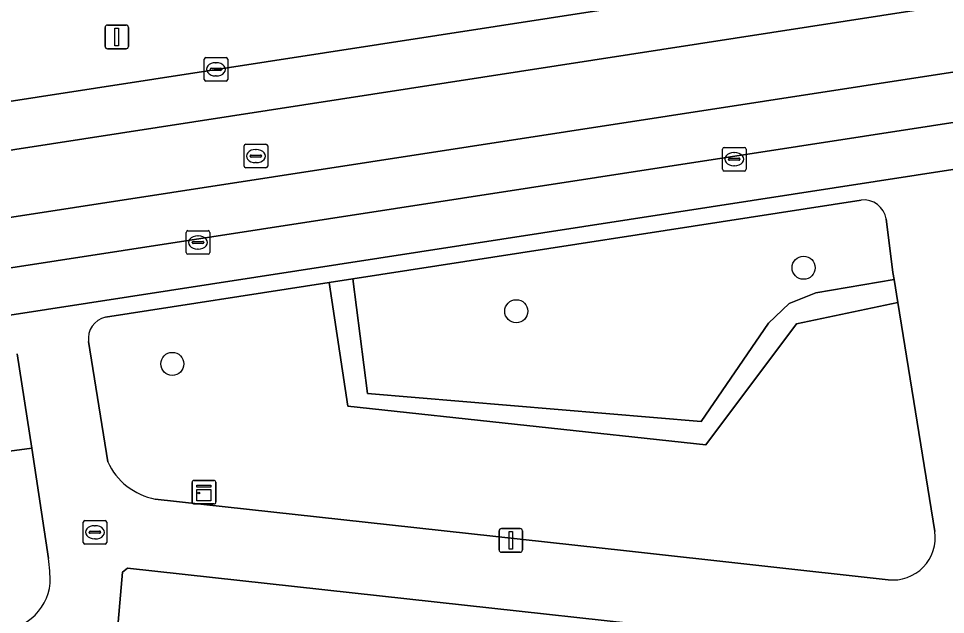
# Model space of a CAD drawing. Extents: x 162026 to 163502, y 387295 to 388169.
# Drawn here: x 162585.7 to 162624.99, y 387537.58 to 387562.84 of the extents above; entities that cross this region are included whole.
import ezdxf

# ---------------------------------------------------------------- set-up
doc = ezdxf.new("R2010")
doc.units = 0
for name, color, linetype in [('IMGEO_Boom', 7, 'Continuous'), ('IMGEO_Erf', 7, 'Continuous'), ('IMGEO_Groenvoorziening', 7, 'Continuous'), ('IMGEO_Haag', 7, 'Continuous'), ('IMGEO_Kast', 7, 'Continuous'), ('IMGEO_Kolk', 7, 'Continuous'), ('IMGEO_Lichtmast', 7, 'Continuous'), ('IMGEO_Rijbaan_lokaal_gesloten', 7, 'Continuous'), ('IMGEO_Rioolput', 7, 'Continuous'), ('IMGEO_Voetpad_open', 7, 'Continuous')]:
    doc.layers.add(name, color=color, linetype=linetype)

msp = doc.modelspace()

# ---------------------------------------------------------------- linework, layer by layer
at = {"layer": 'IMGEO_Boom'}
for centre in [(162618.976, 387552.272), (162606.797, 387550.431), (162592.215, 387548.199)]:
    msp.add_circle(centre, 0.489, dxfattribs=at)
at = {"layer": 'IMGEO_Erf'}
msp.add_lwpolyline([(162589.597, 387533.5), (162589.983, 387533.457), (162589.917, 387532.873), (162595.72, 387532.214), (162601.513, 387531.557), (162601.567, 387532.032), (162601.881, 387531.996), (162601.994, 387531.983), (162601.932, 387531.44), (162607.927, 387530.76), (162613.828, 387530.09), (162613.872, 387530.483), (162614.077, 387530.46), (162614.251, 387530.44), (162614.2, 387529.987), (162620.129, 387529.314), (162626.383, 387528.605), (162626.565, 387528.584), (162626.611, 387528.986), (162626.388, 387529.011), (162627.125, 387535.504), (162590.317, 387539.533), (162590.097, 387539.374)], close=True, dxfattribs=at)
at = {"layer": 'IMGEO_Groenvoorziening'}
for points in [[(162621.417, 387555.143), (162599.874, 387551.806), (162600.493, 387546.941), (162614.633, 387545.759), (162617.492, 387549.919), (162618.361, 387550.752)], [(162618.361, 387550.752), (162619.494, 387551.214), (162622.815, 387551.775), (162622.766, 387552.077), (162622.482, 387554.341)], [(162599.651, 387546.413), (162598.871, 387551.651), (162589.382, 387550.181)], [(162624.536, 387541.093), (162622.973, 387550.794), (162618.673, 387549.899), (162614.829, 387544.767), (162599.651, 387546.413)], [(162588.661, 387549.143), (162589.477, 387544.051)], [(162559.497, 387541.056), (162586.253, 387544.626), (162585.644, 387548.625)], [(162586.253, 387544.626), (162559.497, 387541.056)], [(162586.964, 387539.953), (162586.253, 387544.626)], [(162591.495, 387542.469), (162600.384, 387541.495), (162611.468, 387540.28), (162622.562, 387539.05)]]:
    msp.add_lwpolyline(points, dxfattribs=at)
msp.add_lwpolyline([(162618.673, 387549.899), (162622.973, 387550.794), (162622.815, 387551.775), (162619.494, 387551.214), (162618.361, 387550.752), (162617.492, 387549.919), (162614.633, 387545.759), (162600.493, 387546.941), (162599.874, 387551.806), (162598.871, 387551.651), (162599.651, 387546.413), (162614.829, 387544.767)], close=True, dxfattribs=at)
for centre, radius, start, end in [((162621.527, 387554.18), 0.969, 9.5384, 96.4983), ((162589.599, 387549.261), 0.945, 103.2639, 187.1681), ((162592.01, 387545.204), 2.784, 204.4797, 259.3313), ((162622.76, 387540.834), 1.795, 263.6665, 8.3016), ((162581.265, 387539.051), 5.77, 358.5195, 8.9929), ((162584.855, 387539.101), 2.187, 263.3409, 354.79)]:
    msp.add_arc(centre, radius, start, end, dxfattribs=at)
at = {"layer": 'IMGEO_Haag'}
msp.add_lwpolyline([(162618.673, 387549.899), (162622.973, 387550.794), (162622.815, 387551.775), (162619.494, 387551.214), (162618.361, 387550.752), (162617.492, 387549.919), (162614.633, 387545.759), (162600.493, 387546.941), (162599.874, 387551.806), (162598.871, 387551.651), (162599.651, 387546.413), (162614.829, 387544.767)], close=True, dxfattribs=at)
at = {"layer": 'IMGEO_Kast'}
for p, q in [((162593.134, 387543.261), (162593.975, 387543.261)), ((162593.975, 387543.261), (162593.134, 387543.261)), ((162593.059, 387542.336), (162593.059, 387543.177)), ((162593.059, 387543.177), (162593.059, 387542.336)), ((162594.059, 387543.186), (162594.059, 387542.345)), ((162594.059, 387542.345), (162594.059, 387543.186)), ((162593.984, 387542.261), (162593.143, 387542.261)), ((162593.143, 387542.261), (162593.984, 387542.261))]:
    msp.add_line(p, q, dxfattribs=at)
for points in [[(162593.254, 387543.051), (162593.854, 387543.051), (162593.854, 387542.966), (162593.254, 387542.966), (162593.254, 387543.051)], [(162593.254, 387542.876), (162593.854, 387542.876), (162593.854, 387542.387), (162593.254, 387542.387), (162593.254, 387542.876)]]:
    msp.add_lwpolyline(points, dxfattribs=at)
msp.add_circle((162593.338, 387542.725), 0.0377, dxfattribs=at)
for centre, start, end in [((162593.137, 387543.183), 92.4484, 184.2845), ((162593.137, 387543.183), 92.4484, 184.2845), ((162593.981, 387543.183), 2.4484, 94.2845), ((162593.981, 387543.183), 2.4484, 94.2845), ((162593.137, 387542.339), 182.4484, 274.2845), ((162593.137, 387542.339), 182.4484, 274.2845), ((162593.981, 387542.339), 272.4484, 4.2845), ((162593.981, 387542.339), 272.4484, 4.2845)]:
    msp.add_arc(centre, 0.0779, start, end, dxfattribs=at)
at = {"layer": 'IMGEO_Kolk'}
for p, q in [((162593.565, 387560.258), (162593.565, 387561.11)), ((162593.64, 387561.184), (162594.492, 387561.184)), ((162594.053, 387560.964), (162594.078, 387560.964)), ((162594.566, 387561.11), (162594.566, 387560.258)), ((162593.824, 387560.678), (162593.824, 387560.69)), ((162594.262, 387560.641), (162593.864, 387560.641)), ((162593.867, 387560.727), (162594.265, 387560.727)), ((162594.308, 387560.69), (162594.308, 387560.678)), ((162594.492, 387560.184), (162593.64, 387560.184)), ((162594.076, 387560.404), (162594.051, 387560.404)), ((162615.538, 387556.448), (162615.538, 387557.3)), ((162615.613, 387557.374), (162616.465, 387557.374)), ((162616.026, 387557.154), (162616.051, 387557.154)), ((162616.539, 387557.3), (162616.539, 387556.448)), ((162615.797, 387556.868), (162615.797, 387556.88)), ((162616.235, 387556.831), (162615.837, 387556.831)), ((162615.84, 387556.917), (162616.238, 387556.917)), ((162616.281, 387556.88), (162616.281, 387556.868)), ((162616.465, 387556.374), (162615.613, 387556.374)), ((162616.049, 387556.594), (162616.024, 387556.594)), ((162592.879, 387553.845), (162593.731, 387553.845)), ((162592.804, 387552.919), (162592.804, 387553.771)), ((162593.292, 387553.625), (162593.317, 387553.625)), ((162593.805, 387553.771), (162593.805, 387552.919)), ((162593.063, 387553.339), (162593.063, 387553.351)), ((162593.501, 387553.302), (162593.103, 387553.302)), ((162593.106, 387553.388), (162593.504, 387553.388)), ((162593.315, 387553.065), (162593.29, 387553.065)), ((162593.547, 387553.351), (162593.547, 387553.339)), ((162593.731, 387552.845), (162592.879, 387552.845))]:
    msp.add_line(p, q, dxfattribs=at)
for points in [[(162593.565, 387560.258), (162593.565, 387561.11)], [(162593.64, 387561.184), (162594.492, 387561.184)], [(162594.566, 387561.11), (162594.566, 387560.258)], [(162594.492, 387560.184), (162593.64, 387560.184)], [(162615.538, 387556.448), (162615.538, 387557.3)], [(162615.613, 387557.374), (162616.465, 387557.374)], [(162616.539, 387557.3), (162616.539, 387556.448)], [(162616.465, 387556.374), (162615.613, 387556.374)], [(162592.879, 387553.845), (162593.731, 387553.845)], [(162592.804, 387552.919), (162592.804, 387553.771)], [(162593.805, 387553.771), (162593.805, 387552.919)], [(162593.731, 387552.845), (162592.879, 387552.845)]]:
    msp.add_lwpolyline(points, dxfattribs=at)
for centre, radius, start, end in [((162593.642, 387561.108), 0.0765, 91.552, 178.448), ((162593.642, 387561.108), 0.0765, 91.552, 178.448), ((162594.49, 387561.108), 0.0765, 1.552, 88.448), ((162594.49, 387561.108), 0.0765, 1.552, 88.448), ((162593.864, 387560.687), 0.0403, 85.8775, 175.7526), ((162593.861, 387560.677), 0.0366, 178.938, 274.7102), ((162594.265, 387560.684), 0.043, 264.8664, 352.4533), ((162594.269, 387560.689), 0.0386, 1.7309, 96.639), ((162593.642, 387560.26), 0.0765, 181.552, 268.448), ((162593.642, 387560.26), 0.0765, 181.552, 268.448), ((162594.49, 387560.26), 0.0765, 271.552, 358.448), ((162594.49, 387560.26), 0.0765, 271.552, 358.448), ((162615.615, 387557.298), 0.0765, 91.552, 178.448), ((162615.615, 387557.298), 0.0765, 91.552, 178.448), ((162616.463, 387557.298), 0.0765, 1.552, 88.448), ((162616.463, 387557.298), 0.0765, 1.552, 88.448), ((162615.837, 387556.877), 0.0403, 85.8775, 175.7526), ((162615.834, 387556.867), 0.0366, 178.938, 274.7102), ((162616.238, 387556.874), 0.043, 264.8664, 352.4533), ((162616.242, 387556.879), 0.0386, 1.7309, 96.639), ((162615.615, 387556.45), 0.0765, 181.552, 268.448), ((162615.615, 387556.45), 0.0765, 181.552, 268.448), ((162616.463, 387556.45), 0.0765, 271.552, 358.448), ((162616.463, 387556.45), 0.0765, 271.552, 358.448), ((162592.881, 387553.769), 0.0765, 91.552, 178.448), ((162592.881, 387553.769), 0.0765, 91.552, 178.448), ((162593.729, 387553.769), 0.0765, 1.552, 88.448), ((162593.729, 387553.769), 0.0765, 1.552, 88.448), ((162593.103, 387553.348), 0.0403, 85.8775, 175.7526), ((162593.1, 387553.338), 0.0366, 178.938, 274.7102), ((162593.504, 387553.345), 0.043, 264.8664, 352.4533), ((162593.508, 387553.35), 0.0386, 1.7309, 96.639), ((162592.881, 387552.921), 0.0765, 181.552, 268.448), ((162592.881, 387552.921), 0.0765, 181.552, 268.448), ((162593.729, 387552.921), 0.0765, 271.552, 358.448), ((162593.729, 387552.921), 0.0765, 271.552, 358.448)]:
    msp.add_arc(centre, radius, start, end, dxfattribs=at)
for centre, major_axis, ratio, start_param, end_param in [((162594.052, 387560.684), (-0.387, 0.002), 0.722429, 4.712389, 7.853982), ((162594.077, 387560.684), (-0.39, 0.002), 0.717154, 1.570796, 4.712389), ((162616.025, 387556.874), (-0.387, 0.002), 0.722429, 4.712389, 7.853982), ((162616.05, 387556.874), (-0.39, 0.002), 0.717154, 1.570796, 4.712389), ((162593.291, 387553.345), (-0.387, 0.002), 0.722429, 4.712389, 7.853982), ((162593.316, 387553.345), (-0.39, 0.002), 0.717154, 1.570796, 4.712389)]:
    msp.add_ellipse(centre, major_axis=major_axis, ratio=ratio, start_param=start_param, end_param=end_param, dxfattribs=at)
at = {"layer": 'IMGEO_Lichtmast'}
for p, q in [((162589.465, 387562.558), (162590.255, 387562.558)), ((162590.255, 387562.558), (162589.465, 387562.558)), ((162589.365, 387561.658), (162589.365, 387562.458)), ((162589.365, 387562.458), (162589.365, 387561.658)), ((162590.355, 387562.458), (162590.355, 387561.658)), ((162590.355, 387561.658), (162590.355, 387562.458)), ((162590.255, 387561.558), (162589.465, 387561.558)), ((162589.465, 387561.558), (162590.255, 387561.558)), ((162606.069, 387540.317), (162606.069, 387541.117)), ((162606.069, 387541.117), (162606.069, 387540.317)), ((162606.169, 387541.217), (162606.959, 387541.217)), ((162606.959, 387541.217), (162606.169, 387541.217)), ((162607.059, 387541.117), (162607.059, 387540.317)), ((162607.059, 387540.317), (162607.059, 387541.117)), ((162606.959, 387540.217), (162606.169, 387540.217)), ((162606.169, 387540.217), (162606.959, 387540.217))]:
    msp.add_line(p, q, dxfattribs=at)
for points in [[(162589.785, 387562.433), (162589.935, 387562.433), (162589.935, 387561.683), (162589.785, 387561.683), (162589.785, 387562.433)], [(162606.489, 387541.092), (162606.639, 387541.092), (162606.639, 387540.342), (162606.489, 387540.342), (162606.489, 387541.092)]]:
    msp.add_lwpolyline(points, dxfattribs=at)
for centre, start, end in [((162589.465, 387562.458), 90, 180), ((162589.465, 387562.458), 90, 180), ((162590.255, 387562.458), 0, 90), ((162590.255, 387562.458), 360, 90), ((162589.465, 387561.658), 180, 270), ((162589.465, 387561.658), 180, 270), ((162590.255, 387561.658), 270, 0), ((162590.255, 387561.658), 270, 0), ((162606.169, 387541.117), 90, 180), ((162606.169, 387541.117), 90, 180), ((162606.959, 387541.117), 0, 90), ((162606.959, 387541.117), 360, 90), ((162606.169, 387540.317), 180, 270), ((162606.169, 387540.317), 180, 270), ((162606.959, 387540.317), 270, 0), ((162606.959, 387540.317), 270, 0)]:
    msp.add_arc(centre, 0.1, start, end, dxfattribs=at)
at = {"layer": 'IMGEO_Rijbaan_lokaal_gesloten'}
for points in [[(162654.392, 387567.945), (162654.07, 387569.952), (162538.298, 387552.068), (162533.057, 387551.319), (162533.408, 387549.238)], [(162654.819, 387565.133), (162654.392, 387567.945), (162533.408, 387549.238), (162533.858, 387546.47)], [(162652.989, 387562.695), (162655.124, 387563.058), (162654.819, 387565.133), (162533.858, 387546.47), (162534.199, 387544.414), (162535.963, 387544.661)]]:
    msp.add_lwpolyline(points, close=True, dxfattribs=at)
for points in [[(162652.989, 387562.695), (162535.963, 387544.661)], [(162539.383, 387543.174), (162650.184, 387560.281)]]:
    msp.add_lwpolyline(points, dxfattribs=at)
at = {"layer": 'IMGEO_Rioolput'}
for p, q in [((162595.258, 387556.582), (162595.258, 387557.434)), ((162595.333, 387557.508), (162596.185, 387557.508)), ((162596.259, 387557.434), (162596.259, 387556.582)), ((162595.517, 387557.002), (162595.517, 387557.014)), ((162595.56, 387557.051), (162595.958, 387557.051)), ((162595.746, 387557.288), (162595.771, 387557.288)), ((162596.001, 387557.014), (162596.001, 387557.002)), ((162595.955, 387556.965), (162595.557, 387556.965)), ((162595.769, 387556.728), (162595.744, 387556.728)), ((162596.185, 387556.508), (162595.333, 387556.508)), ((162588.435, 387540.634), (162588.435, 387541.486)), ((162588.51, 387541.56), (162589.362, 387541.56)), ((162588.923, 387541.34), (162588.948, 387541.34)), ((162589.436, 387541.486), (162589.436, 387540.634)), ((162588.694, 387541.054), (162588.694, 387541.066)), ((162589.132, 387541.017), (162588.734, 387541.017)), ((162588.737, 387541.103), (162589.135, 387541.103)), ((162589.178, 387541.066), (162589.178, 387541.054)), ((162589.362, 387540.56), (162588.51, 387540.56)), ((162588.946, 387540.78), (162588.921, 387540.78))]:
    msp.add_line(p, q, dxfattribs=at)
for points in [[(162595.258, 387556.582), (162595.258, 387557.434)], [(162595.333, 387557.508), (162596.185, 387557.508)], [(162596.259, 387557.434), (162596.259, 387556.582)], [(162596.185, 387556.508), (162595.333, 387556.508)], [(162588.435, 387540.634), (162588.435, 387541.486)], [(162588.51, 387541.56), (162589.362, 387541.56)], [(162589.436, 387541.486), (162589.436, 387540.634)], [(162589.362, 387540.56), (162588.51, 387540.56)]]:
    msp.add_lwpolyline(points, dxfattribs=at)
for centre, radius, start, end in [((162595.335, 387557.432), 0.0765, 91.552, 178.448), ((162595.335, 387557.432), 0.0765, 91.552, 178.448), ((162596.183, 387557.432), 0.0765, 1.552, 88.448), ((162596.183, 387557.432), 0.0765, 1.552, 88.448), ((162595.557, 387557.011), 0.0403, 85.8775, 175.7526), ((162595.554, 387557.001), 0.0366, 178.938, 274.7102), ((162595.958, 387557.008), 0.043, 264.8664, 352.4533), ((162595.962, 387557.013), 0.0386, 1.7309, 96.639), ((162595.335, 387556.584), 0.0765, 181.552, 268.448), ((162595.335, 387556.584), 0.0765, 181.552, 268.448), ((162596.183, 387556.584), 0.0765, 271.552, 358.448), ((162596.183, 387556.584), 0.0765, 271.552, 358.448), ((162588.512, 387541.484), 0.0765, 91.552, 178.448), ((162588.512, 387541.484), 0.0765, 91.552, 178.448), ((162589.36, 387541.484), 0.0765, 1.552, 88.448), ((162589.36, 387541.484), 0.0765, 1.552, 88.448), ((162588.734, 387541.063), 0.0403, 85.8775, 175.7526), ((162588.731, 387541.053), 0.0366, 178.938, 274.7102), ((162589.135, 387541.06), 0.043, 264.8664, 352.4533), ((162589.139, 387541.065), 0.0386, 1.7309, 96.639), ((162588.512, 387540.636), 0.0765, 181.552, 268.448), ((162588.512, 387540.636), 0.0765, 181.552, 268.448), ((162589.36, 387540.636), 0.0765, 271.552, 358.448), ((162589.36, 387540.636), 0.0765, 271.552, 358.448)]:
    msp.add_arc(centre, radius, start, end, dxfattribs=at)
for centre, major_axis, ratio, start_param, end_param in [((162595.745, 387557.008), (-0.387, 0.002), 0.722429, 4.712389, 7.853982), ((162595.77, 387557.008), (-0.39, 0.002), 0.717154, 1.570796, 4.712389), ((162588.922, 387541.06), (-0.387, 0.002), 0.722429, 4.712389, 7.853982), ((162588.947, 387541.06), (-0.39, 0.002), 0.717154, 1.570796, 4.712389)]:
    msp.add_ellipse(centre, major_axis=major_axis, ratio=ratio, start_param=start_param, end_param=end_param, dxfattribs=at)
at = {"layer": 'IMGEO_Voetpad_open'}
for points in [[(162455.051, 387539.289), (162460.922, 387540.172), (162460.741, 387541.35), (162470.253, 387542.817), (162470.466, 387541.651), (162470.603, 387541.672), (162509.387, 387547.66), (162533.057, 387551.319), (162538.298, 387552.068), (162654.07, 387569.952)], [(162650.184, 387560.281), (162539.383, 387543.174)], [(162589.382, 387550.181), (162598.871, 387551.651), (162599.874, 387551.806), (162621.417, 387555.143)], [(162622.482, 387554.341), (162622.766, 387552.077), (162622.815, 387551.775), (162622.973, 387550.794), (162624.536, 387541.093)], [(162589.477, 387544.051), (162588.661, 387549.143)], [(162585.644, 387548.625), (162586.253, 387544.626), (162586.964, 387539.953)], [(162622.562, 387539.05), (162611.468, 387540.28), (162600.384, 387541.495), (162591.495, 387542.469)], [(162542.162, 387535.629), (162551.428, 387536.989), (162554.961, 387537.508), (162589.597, 387533.5), (162590.097, 387539.374), (162590.317, 387539.533), (162627.125, 387535.504), (162627.856, 387541.261), (162664.002, 387537.433)]]:
    msp.add_lwpolyline(points, dxfattribs=at)
for centre, radius, start, end in [((162621.527, 387554.18), 0.969, 9.5384, 96.4983), ((162589.599, 387549.261), 0.945, 103.2639, 187.1681), ((162592.01, 387545.204), 2.784, 204.4797, 259.3313), ((162622.76, 387540.834), 1.795, 263.6665, 8.3016), ((162581.265, 387539.051), 5.77, 358.5195, 8.9929), ((162584.855, 387539.101), 2.187, 263.3409, 354.79)]:
    msp.add_arc(centre, radius, start, end, dxfattribs=at)

doc.saveas('drawing.dxf')
